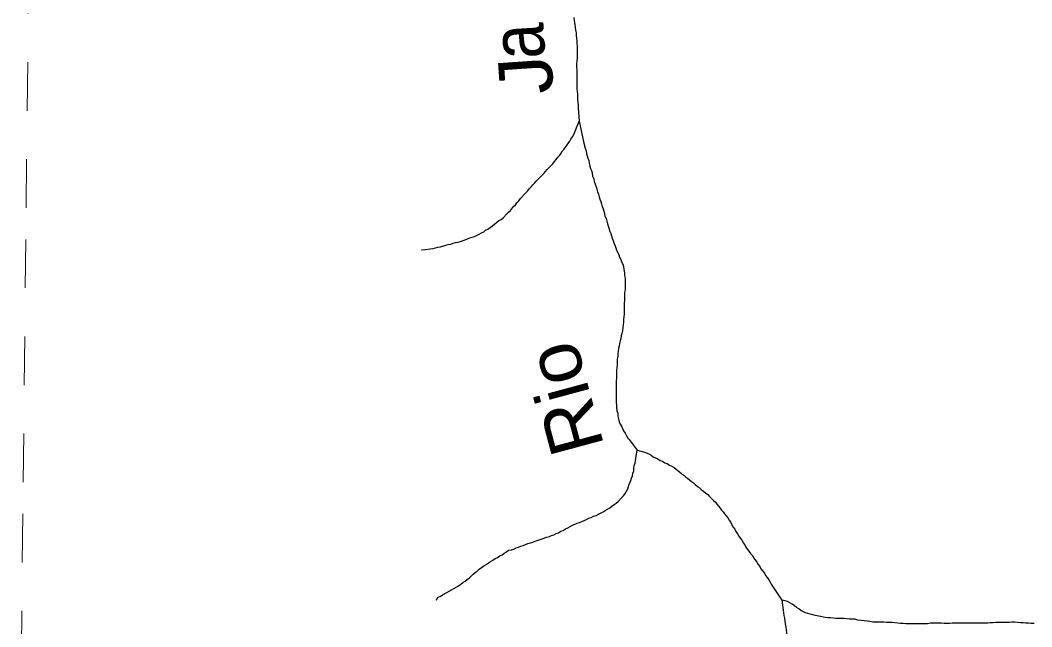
# Model space of a CAD drawing. Extents: x 652.3 to 678, y 7316.9 to 7344.9.
# Drawn here: x 652.343 to 654.427, y 7322.592 to 7323.841 of the extents above; entities that cross this region are included whole.
import ezdxf
from ezdxf.enums import TextEntityAlignment as Align

# ---------------------------------------------------------------- set-up
doc = ezdxf.new("R2010")
doc.units = 0
doc.header["$LTSCALE"] = 0.032
doc.linetypes.add('SHORT_DASHED', pattern=[2.7, 1.5, -1.2])
doc.layers.add('53', color=7, linetype='SHORT_DASHED', lineweight=13)
doc.layers.add('7', color=7, linetype='Continuous', lineweight=25)
doc.layers.add('61', color=7, linetype='Continuous')

msp = doc.modelspace()

# ---------------------------------------------------------------- linework, layer by layer
at = {"layer": '53'}
msp.add_lwpolyline([(652.343, 7322.3251), (652.3491, 7322.8901), (652.3551, 7323.4551), (652.3612, 7324.0202), (652.3672, 7324.5852), (652.3733, 7325.1502), (652.3794, 7325.7152), (652.3854, 7326.2802), (652.3915, 7326.8453), (652.3975, 7327.4103), (652.4036, 7327.9753), (652.4096, 7328.5403), (652.4157, 7329.1053), (652.4217, 7329.6703), (652.4278, 7330.2354), (652.4338, 7330.8004), (652.4399, 7331.3654), (652.4459, 7331.9304), (652.452, 7332.4954), (652.458, 7333.0604)], dxfattribs=at)
at = {"layer": '7'}
for points in [[(653.4833, 7323.8467), (653.4841, 7323.8403), (653.4857, 7323.8323), (653.4865, 7323.8268), (653.4873, 7323.8212), (653.4881, 7323.8156), (653.4881, 7323.81), (653.4889, 7323.8045), (653.4897, 7323.7989), (653.4897, 7323.7933), (653.4905, 7323.7878), (653.4905, 7323.7822), (653.4905, 7323.7766), (653.4905, 7323.7687), (653.4905, 7323.7631), (653.4897, 7323.7575), (653.4889, 7323.7512), (653.4889, 7323.7448), (653.4897, 7323.7392), (653.4897, 7323.7337), (653.4897, 7323.7281), (653.4897, 7323.7225), (653.4897, 7323.717), (653.4897, 7323.7114), (653.4897, 7323.7058), (653.4897, 7323.7002), (653.4905, 7323.6947), (653.4913, 7323.6891), (653.4913, 7323.6835), (653.4913, 7323.678), (653.492, 7323.6724), (653.4928, 7323.6668), (653.4928, 7323.6613), (653.4929, 7323.6603)], [(653.4929, 7323.6603), (653.4944, 7323.6334), (653.4944, 7323.6334)], [(653.1703, 7323.3682), (653.1707, 7323.3683), (653.177, 7323.3692), (653.1873, 7323.3708), (653.1929, 7323.3716), (653.1984, 7323.3724), (653.2032, 7323.374), (653.2088, 7323.3748), (653.2199, 7323.378), (653.2247, 7323.3796), (653.2303, 7323.3804), (653.235, 7323.382), (653.2398, 7323.3836), (653.2454, 7323.3844), (653.2502, 7323.3859), (653.2597, 7323.3891), (653.2645, 7323.3915), (653.2693, 7323.3931), (653.274, 7323.3947), (653.2788, 7323.3963), (653.2884, 7323.4011), (653.2931, 7323.4035), (653.2979, 7323.4058), (653.3019, 7323.409), (653.3067, 7323.4114), (653.3114, 7323.4146), (653.3162, 7323.4178), (653.3289, 7323.4289), (653.3337, 7323.4313), (653.3377, 7323.4345), (653.3456, 7323.4424), (653.3488, 7323.4464), (653.3528, 7323.4496), (653.3592, 7323.4576), (653.3631, 7323.4615), (653.3663, 7323.4655), (653.3703, 7323.4695), (653.3735, 7323.4743), (653.3814, 7323.4822), (653.3846, 7323.4862), (653.3886, 7323.4902), (653.3918, 7323.4942), (653.3958, 7323.4981), (653.399, 7323.5021), (653.4029, 7323.5061), (653.4061, 7323.5101), (653.4141, 7323.518), (653.4181, 7323.522), (653.422, 7323.526), (653.4284, 7323.5339), (653.4403, 7323.5459), (653.4435, 7323.5507), (653.4475, 7323.5546), (653.4507, 7323.5594), (653.4547, 7323.5634), (653.4578, 7323.5674), (653.4602, 7323.5721), (653.4634, 7323.5761), (653.4698, 7323.5849), (653.4753, 7323.592), (653.4777, 7323.5968), (653.4809, 7323.6016), (653.4833, 7323.6064), (653.4944, 7323.6334)], [(653.4944, 7323.6334), (653.504, 7323.5881), (653.5072, 7323.5777), (653.5088, 7323.5721), (653.5096, 7323.5666), (653.5111, 7323.5618), (653.5127, 7323.557), (653.5143, 7323.5522), (653.5151, 7323.5467), (653.5167, 7323.5411), (653.5183, 7323.5363), (653.5199, 7323.5316), (653.5215, 7323.5268), (653.5223, 7323.5204), (653.5247, 7323.5148), (653.5255, 7323.5093), (653.5279, 7323.5037), (653.5294, 7323.4981)], [(653.5294, 7323.4981), (653.531, 7323.4934), (653.5326, 7323.4878), (653.5342, 7323.483), (653.5358, 7323.4775), (653.5374, 7323.4727), (653.539, 7323.4679), (653.5406, 7323.4631), (653.5422, 7323.4576), (653.5438, 7323.4528), (653.5454, 7323.448), (653.547, 7323.4432), (653.5477, 7323.4377), (653.5501, 7323.4329), (653.5517, 7323.4273), (653.5533, 7323.4218), (653.5549, 7323.4162), (653.5565, 7323.4114), (653.5581, 7323.4066), (653.5597, 7323.4019), (653.5613, 7323.3971), (653.5629, 7323.3923), (653.5645, 7323.3875), (653.566, 7323.3828), (653.5684, 7323.378), (653.57, 7323.3724), (653.5716, 7323.3676), (653.574, 7323.3629), (653.5764, 7323.3581), (653.578, 7323.3533), (653.5804, 7323.3486), (653.582, 7323.3438), (653.5843, 7323.339), (653.5859, 7323.3342), (653.5867, 7323.3279), (653.5883, 7323.3215), (653.5883, 7323.3159), (653.5891, 7323.3104), (653.5891, 7323.3048), (653.5891, 7323.2976), (653.5891, 7323.2921), (653.5891, 7323.2865), (653.5883, 7323.2809), (653.5883, 7323.2753), (653.5883, 7323.2698), (653.5883, 7323.2642), (653.5875, 7323.2586), (653.5875, 7323.2531), (653.5875, 7323.2475), (653.5875, 7323.2419), (653.5875, 7323.2364), (653.5867, 7323.2308), (653.5859, 7323.2252), (653.5859, 7323.2196), (653.5851, 7323.2141), (653.5843, 7323.2085), (653.5836, 7323.2021), (653.5828, 7323.1966), (653.5812, 7323.1918), (653.5804, 7323.1862), (653.5788, 7323.1815), (653.578, 7323.1759), (653.5772, 7323.1703), (653.5756, 7323.1655), (653.5748, 7323.16), (653.574, 7323.1544), (653.574, 7323.1488), (653.5732, 7323.1433), (653.5732, 7323.1377), (653.5732, 7323.1321), (653.5724, 7323.1266), (653.5716, 7323.121), (653.5716, 7323.1154), (653.5716, 7323.1098), (653.5716, 7323.1043), (653.5708, 7323.0987), (653.5708, 7323.0931), (653.5708, 7323.0876), (653.5708, 7323.082), (653.5708, 7323.0764), (653.5708, 7323.0709), (653.5708, 7323.0653), (653.5708, 7323.0597), (653.5708, 7323.0541), (653.5716, 7323.0486), (653.5716, 7323.043), (653.5724, 7323.0374), (653.574, 7323.0319), (653.574, 7323.0263), (653.5756, 7323.0207), (653.5772, 7323.0144), (653.5788, 7323.0096), (653.582, 7323.0056), (653.5836, 7323.0008), (653.5859, 7322.9961), (653.5891, 7322.9913), (653.5923, 7322.9857), (653.5947, 7322.9809), (653.5978, 7322.9778)], [(653.5978, 7322.9778), (653.6138, 7322.9563), (653.6138, 7322.9563)], [(653.2007, 7322.6472), (653.2008, 7322.6475), (653.2032, 7322.6531), (653.208, 7322.6547), (653.2128, 7322.6579), (653.2223, 7322.6627), (653.2271, 7322.6658), (653.2319, 7322.6682), (653.2366, 7322.6714), (653.2414, 7322.6738), (653.2462, 7322.677), (653.251, 7322.6802), (653.2549, 7322.6834), (653.2597, 7322.6865), (653.2637, 7322.6897), (653.2685, 7322.6929), (653.2724, 7322.6969), (653.2764, 7322.7009), (653.2804, 7322.704), (653.2844, 7322.7072), (653.2884, 7322.7112), (653.2931, 7322.7144), (653.2979, 7322.7176), (653.3027, 7322.7208), (653.3075, 7322.7239), (653.3122, 7322.7271), (653.317, 7322.7295), (653.3218, 7322.7327), (653.3265, 7322.7351), (653.3313, 7322.7383), (653.3361, 7322.7406), (653.3401, 7322.7438), (653.3448, 7322.747), (653.3488, 7322.7502), (653.3552, 7322.751), (653.36, 7322.7526), (653.3647, 7322.755), (653.3695, 7322.7566), (653.3743, 7322.7581), (653.3791, 7322.7597), (653.3838, 7322.7621), (653.3886, 7322.7637), (653.3942, 7322.7653), (653.399, 7322.7669), (653.4037, 7322.7685), (653.4181, 7322.7733), (653.4228, 7322.7749), (653.4276, 7322.7772), (653.4332, 7322.778), (653.4379, 7322.7804), (653.4427, 7322.782), (653.4475, 7322.7844), (653.4523, 7322.786), (653.457, 7322.7892), (653.4618, 7322.7908), (653.4666, 7322.794), (653.4714, 7322.7963), (653.4761, 7322.7987), (653.4809, 7322.8019), (653.4857, 7322.8035), (653.4905, 7322.8059), (653.4952, 7322.8075), (653.5, 7322.8091), (653.5048, 7322.8115), (653.5096, 7322.8131), (653.5143, 7322.8162), (653.5191, 7322.8178), (653.5239, 7322.8202), (653.5294, 7322.8218), (653.5342, 7322.8242), (653.5438, 7322.829), (653.5485, 7322.8321), (653.5533, 7322.8345), (653.5581, 7322.8377), (653.5621, 7322.8409), (653.5668, 7322.8441), (653.5708, 7322.8473), (653.5748, 7322.8504), (653.5828, 7322.8584), (653.5859, 7322.8624), (653.5891, 7322.8672), (653.5947, 7322.8767), (653.5971, 7322.8839), (653.5987, 7322.8886), (653.6011, 7322.8934), (653.6027, 7322.8982), (653.6042, 7322.903), (653.605, 7322.9085), (653.6074, 7322.9133), (653.6074, 7322.9189), (653.6082, 7322.9244), (653.6098, 7322.9292), (653.6106, 7322.9348), (653.6138, 7322.9563)], [(653.6138, 7322.9563), (653.6289, 7322.9523), (653.6385, 7322.9483), (653.6432, 7322.9459), (653.6472, 7322.9427), (653.652, 7322.9404), (653.6568, 7322.938), (653.6615, 7322.9348), (653.6663, 7322.9332), (653.6711, 7322.93), (653.6759, 7322.9284), (653.6806, 7322.9252), (653.6854, 7322.9229), (653.6902, 7322.9205), (653.6942, 7322.9173), (653.6981, 7322.9141), (653.7021, 7322.9109), (653.7061, 7322.9077), (653.7101, 7322.9046), (653.714, 7322.9014), (653.718, 7322.8982), (653.722, 7322.895), (653.726, 7322.8918), (653.73, 7322.8886), (653.7339, 7322.8855), (653.7379, 7322.8823), (653.7419, 7322.8791), (653.7459, 7322.8751), (653.7506, 7322.8719), (653.7546, 7322.868), (653.7594, 7322.8648), (653.7634, 7322.8608), (653.7674, 7322.8568), (653.7713, 7322.8528), (653.7753, 7322.8489), (653.7785, 7322.8449), (653.7817, 7322.8409), (653.7849, 7322.8369), (653.788, 7322.8329), (653.7912, 7322.829), (653.7944, 7322.825), (653.7976, 7322.821), (653.8008, 7322.817), (653.804, 7322.8123), (653.8071, 7322.8075), (653.8095, 7322.8027), (653.8119, 7322.7979), (653.8151, 7322.7932), (653.8175, 7322.7884), (653.8207, 7322.7836), (653.8239, 7322.7788), (653.827, 7322.7741), (653.8302, 7322.7701), (653.8326, 7322.7653), (653.8358, 7322.7613), (653.8382, 7322.7566), (653.8414, 7322.7518), (653.8445, 7322.7478), (653.8477, 7322.743), (653.8517, 7322.7391), (653.8541, 7322.7343), (653.8573, 7322.7303), (653.8605, 7322.7255), (653.8636, 7322.7208), (653.8668, 7322.7168), (653.8692, 7322.712), (653.8732, 7322.7072), (653.8764, 7322.7025), (653.8788, 7322.6977), (653.8819, 7322.6937), (653.8851, 7322.6889), (653.8883, 7322.6842), (653.8904, 7322.6805)], [(653.8904, 7322.6805), (653.9122, 7322.6475), (653.9122, 7322.6475)], [(654.4318, 7322.599), (654.4262, 7322.599), (654.4206, 7322.5998), (654.415, 7322.5998), (654.4095, 7322.6006), (654.4039, 7322.6006), (654.3975, 7322.6014), (654.392, 7322.6022), (654.3864, 7322.6022), (654.3808, 7322.6014), (654.353, 7322.6014), (654.3474, 7322.6006), (654.3418, 7322.6006), (654.3363, 7322.5998), (654.2631, 7322.5998), (654.2575, 7322.599), (654.2464, 7322.599), (654.2408, 7322.5998), (654.2185, 7322.5998), (654.2121, 7322.5982), (654.1676, 7322.5982), (654.162, 7322.599), (654.1564, 7322.599), (654.1509, 7322.5998), (654.1453, 7322.6006), (654.1397, 7322.6014), (654.1278, 7322.6014), (654.1222, 7322.6022), (654.1, 7322.6022), (654.0936, 7322.603), (654.088, 7322.6038), (654.0817, 7322.6046), (654.0761, 7322.6054), (654.0689, 7322.6062), (654.0626, 7322.6078), (654.0514, 7322.6078), (654.0403, 7322.6094), (654.0236, 7322.6094), (654.018, 7322.6102), (654.0124, 7322.6109), (654.0069, 7322.6109), (654.0013, 7322.6117), (653.9886, 7322.6141), (653.9806, 7322.6157), (653.9758, 7322.6173), (653.9703, 7322.6181), (653.9607, 7322.6213), (653.9512, 7322.6261), (653.9472, 7322.6292), (653.9424, 7322.6324), (653.9384, 7322.6356), (653.9337, 7322.6388), (653.9289, 7322.642), (653.9241, 7322.6444), (653.9193, 7322.646), (653.9122, 7322.6475)], [(653.9122, 7322.6475), (653.9146, 7322.6269), (653.9162, 7322.6157), (653.9177, 7322.6102), (653.9185, 7322.6038), (653.9193, 7322.5982), (653.9201, 7322.5926), (653.9209, 7322.5855), (653.9217, 7322.5799), (653.9225, 7322.5743), (653.9233, 7322.5688), (653.9233, 7322.5632), (653.9241, 7322.5576), (653.9241, 7322.5521), (653.9241, 7322.5465), (653.9241, 7322.5431)]]:
    msp.add_lwpolyline(points, dxfattribs=at)

# ---------------------------------------------------------------- texts
at = {"layer": '61'}
for s, rotation, width, p in [('a', 93.428, 0.9, (653.4226, 7323.8006)), ('J', 93.94, 1.1, (653.4392, 7323.7321)), ('Rio', 105.108, 1.05, (653.5167, 7323.0761))]:
    msp.add_text(s, height=0.11, rotation=rotation, dxfattribs=dict(at, width=width)).set_placement(p, align=Align.CENTER)

doc.saveas('drawing.dxf')
